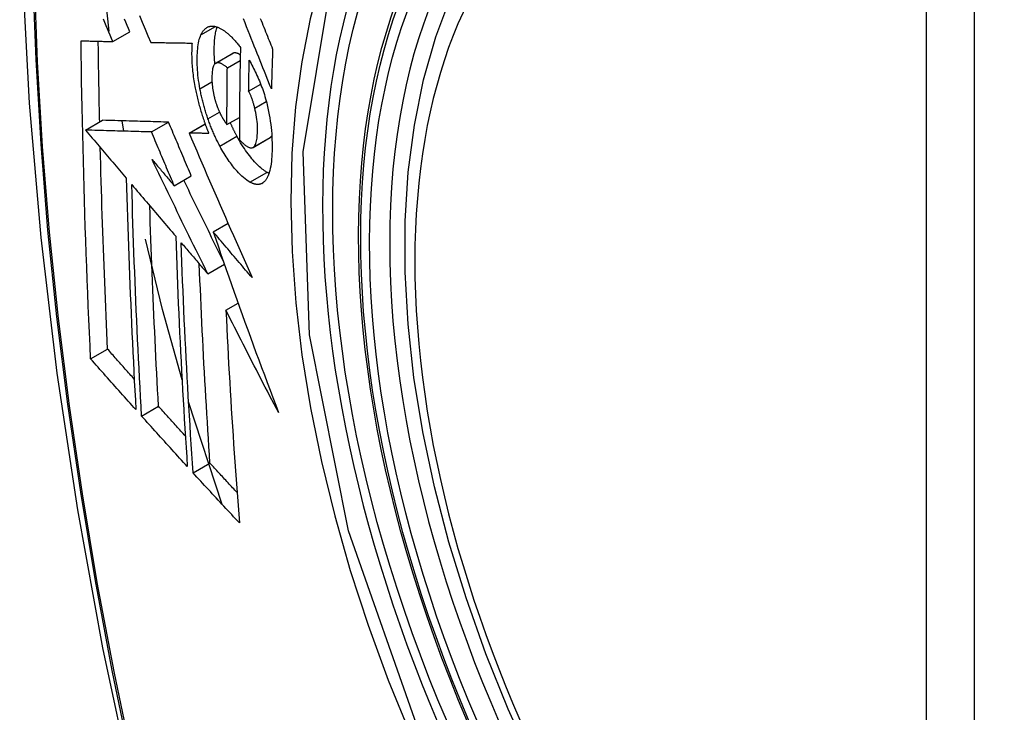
# Model space of a CAD drawing. Header units: inches. Extents: x 15 to 513, y 46 to 241.
# Tile 391 of 397: x 476.268 to 476.608, y 212.276 to 212.516. Entities that reach past the tile are written whole.
import ezdxf

# ---------------------------------------------------------------- set-up
doc = ezdxf.new("R2010")
doc.units = ezdxf.units.IN
doc.header["$MEASUREMENT"] = 0
doc.layers.add('Visible Edges(ANSI)', color=7, linetype='Continuous', lineweight=25)
doc.layers.add('Visible Tangent Edges(ANSI)', color=7, linetype='Continuous', lineweight=25)

msp = doc.modelspace()

# ---------------------------------------------------------------- linework, layer by layer
at = {"layer": 'Visible Edges(ANSI)'}
for p, q in [((476.29844, 212.51178), (476.29614, 212.53398)), ((476.29971, 212.50821), (476.30561, 212.5116)), ((476.3128, 212.50792), (476.31291, 212.50792)), ((476.33524, 212.50072), (476.34114, 212.50412)), ((476.3393, 212.49915), (476.34373, 212.5017)), ((476.34666, 212.49107), (476.35082, 212.49347)), ((476.29028, 212.47762), (476.29617, 212.48101)), ((476.29617, 212.48101), (476.29617, 212.48101)), ((476.30354, 212.47723), (476.30293, 212.48081)), ((476.31308, 212.47696), (476.31898, 212.48035)), ((476.32606, 212.47661), (476.33159, 212.47979)), ((476.33916, 212.47951), (476.34347, 212.48199)), ((476.29028, 212.47762), (476.29028, 212.47762)), ((476.32622, 212.4766), (476.32606, 212.47661)), ((476.34816, 212.47162), (476.35406, 212.47502)), ((476.35406, 212.47502), (476.35411, 212.47505)), ((476.32094, 212.45837), (476.32684, 212.46177)), ((476.3344, 212.44248), (476.33953, 212.44543)), ((476.33253, 212.42796), (476.33828, 212.43127)), ((476.33881, 212.41537), (476.34303, 212.4178)), ((476.29203, 212.39858), (476.2979, 212.40195)), ((476.30965, 212.37881), (476.3155, 212.38219)), ((476.33753, 212.34824), (476.32591, 212.38375)), ((476.32745, 212.35918), (476.33329, 212.36255))]:
    msp.add_line(p, q, dxfattribs=at)
at = {"layer": 'Visible Edges(ANSI)', "flags": 128}
for points in [[(476.32153, 212.91061), (476.30869, 212.8725), (476.29764, 212.83327), (476.28834, 212.79298), (476.28079, 212.75171), (476.27495, 212.70952), (476.2708, 212.66647), (476.26833, 212.62263), (476.26751, 212.57806), (476.26832, 212.53281), (476.27075, 212.48696), (476.27477, 212.44056), (476.28037, 212.39368), (476.28751, 212.3464), (476.29619, 212.29876), (476.30638, 212.25085), (476.31806, 212.20273)], [(476.44499, 212.2585), (476.43641, 212.27752), (476.42867, 212.2967), (476.42182, 212.31596), (476.41588, 212.33523), (476.41089, 212.3544), (476.40686, 212.37341), (476.40382, 212.39216), (476.40179, 212.41058), (476.40078, 212.42858), (476.4008, 212.4461), (476.40186, 212.46305), (476.40396, 212.47937), (476.40711, 212.49498), (476.41132, 212.50981), (476.41658, 212.5238), (476.42288, 212.53686), (476.43021, 212.54893), (476.43855, 212.55992), (476.44788, 212.56976), (476.45813, 212.57837), (476.46924, 212.58568)], [(476.3089, 212.5172), (476.30988, 212.51487), (476.31086, 212.51254), (476.31183, 212.51023), (476.3128, 212.50792)], [(476.29971, 212.50821), (476.29924, 212.5093), (476.29877, 212.5104), (476.29831, 212.5115), (476.29784, 212.5126), (476.29738, 212.5137), (476.29691, 212.5148), (476.29644, 212.5159)], [(476.30561, 212.5116), (476.30514, 212.5127), (476.30467, 212.5138), (476.30421, 212.5149), (476.30374, 212.516)], [(476.33018, 212.51055), (476.33028, 212.51077), (476.33039, 212.51098), (476.3305, 212.51118), (476.33062, 212.51138), (476.33073, 212.51157), (476.33085, 212.51175), (476.33098, 212.51192), (476.33111, 212.51208), (476.33124, 212.51224), (476.33137, 212.51238), (476.33151, 212.51252), (476.33165, 212.51265), (476.33179, 212.51277), (476.33194, 212.51289), (476.33209, 212.51299), (476.33224, 212.51309), (476.33239, 212.51317), (476.33255, 212.51325), (476.33271, 212.51332), (476.33287, 212.51338), (476.33304, 212.51343), (476.33321, 212.51347), (476.33338, 212.5135), (476.33355, 212.51353)], [(476.33355, 212.51353), (476.33373, 212.51355), (476.33392, 212.51356), (476.3341, 212.51356), (476.33429, 212.51355), (476.33448, 212.51354), (476.33467, 212.51351), (476.33486, 212.51348), (476.33505, 212.51345), (476.33525, 212.5134), (476.33544, 212.51335), (476.33564, 212.51329), (476.33584, 212.51322), (476.33604, 212.51314), (476.33624, 212.51306), (476.33644, 212.51297), (476.33664, 212.51288), (476.33685, 212.51277), (476.33705, 212.51266), (476.33726, 212.51254), (476.33747, 212.51242), (476.33768, 212.51229), (476.33789, 212.51215), (476.3381, 212.51201), (476.33831, 212.51186)], [(476.33499, 212.50053), (476.33493, 212.50117), (476.33489, 212.5018), (476.33485, 212.50242), (476.33482, 212.50304), (476.33479, 212.50365), (476.33478, 212.50425), (476.33477, 212.50485), (476.33476, 212.50543), (476.33477, 212.50601), (476.33478, 212.50658), (476.3348, 212.50713), (476.33483, 212.50768), (476.33486, 212.50822), (476.3349, 212.50874), (476.33495, 212.50926), (476.33501, 212.50976), (476.33507, 212.51025), (476.33515, 212.51073), (476.33523, 212.51119), (476.33532, 212.51163), (476.33542, 212.51206), (476.33553, 212.51247), (476.33565, 212.51286), (476.33578, 212.51324)], [(476.35452, 212.49188), (476.35404, 212.49308), (476.35356, 212.49428), (476.35308, 212.49548), (476.35259, 212.49669), (476.35211, 212.4979), (476.35162, 212.49912), (476.35112, 212.50035), (476.35063, 212.50158), (476.35013, 212.50283), (476.34963, 212.50409), (476.34912, 212.50535), (476.34861, 212.50663), (476.34809, 212.50793), (476.34757, 212.50923), (476.34704, 212.51056), (476.3465, 212.5119), (476.34596, 212.51325), (476.34541, 212.51463), (476.34485, 212.51602)], [(476.35066, 212.51622), (476.35097, 212.51544), (476.35128, 212.51467), (476.3516, 212.5139), (476.35191, 212.51313), (476.35222, 212.51236), (476.35253, 212.5116), (476.35284, 212.51084), (476.35314, 212.51008), (476.35345, 212.50932), (476.35375, 212.50857), (476.35406, 212.50782), (476.35436, 212.50708), (476.35466, 212.50633), (476.35496, 212.50559)], [(476.32983, 212.49189), (476.32966, 212.49285), (476.32951, 212.4938), (476.32937, 212.49475), (476.32925, 212.49568), (476.32914, 212.4966), (476.32906, 212.4975), (476.32899, 212.4984), (476.32894, 212.49928), (476.3289, 212.50015), (476.32887, 212.501), (476.32887, 212.50184), (476.32887, 212.50266), (476.32889, 212.50345), (476.32893, 212.50423), (476.32897, 212.50499), (476.32904, 212.50572), (476.32912, 212.50644), (476.32922, 212.50712), (476.32933, 212.50777), (476.32946, 212.50839), (476.32961, 212.50899), (476.32978, 212.50954), (476.32997, 212.51006), (476.33018, 212.51055)], [(476.33831, 212.51186), (476.33854, 212.51169), (476.33877, 212.51151), (476.33899, 212.51133), (476.33922, 212.51115), (476.33945, 212.51095), (476.33968, 212.51075), (476.33991, 212.51055), (476.34014, 212.51034), (476.34037, 212.51012), (476.3406, 212.5099), (476.34083, 212.50967), (476.34106, 212.50943), (476.34129, 212.50919), (476.34152, 212.50895), (476.34175, 212.50869), (476.34198, 212.50844), (476.34221, 212.50817), (476.34244, 212.50791), (476.34268, 212.50763), (476.34291, 212.50735), (476.34314, 212.50707), (476.34337, 212.50678), (476.3436, 212.50648), (476.34383, 212.50618)], [(476.28874, 212.50848), (476.28919, 212.50846), (476.28964, 212.50845), (476.29009, 212.50844), (476.29055, 212.50843), (476.291, 212.50842), (476.29145, 212.50841), (476.29191, 212.5084), (476.29237, 212.50838), (476.29282, 212.50837), (476.29328, 212.50836), (476.29374, 212.50835), (476.2942, 212.50834), (476.29465, 212.50833), (476.29511, 212.50832), (476.29557, 212.50831), (476.29603, 212.50829), (476.29649, 212.50828), (476.29695, 212.50827), (476.29741, 212.50826), (476.29787, 212.50825), (476.29833, 212.50824), (476.29879, 212.50823), (476.29925, 212.50822), (476.29971, 212.50821)], [(476.29203, 212.39858), (476.29183, 212.40311), (476.29162, 212.40765), (476.29142, 212.41219), (476.29123, 212.41674), (476.29105, 212.42129), (476.29087, 212.42584), (476.29069, 212.4304), (476.29052, 212.43496), (476.29036, 212.43953), (476.2902, 212.4441), (476.29005, 212.44868), (476.28991, 212.45325), (476.28977, 212.45783), (476.28964, 212.46241), (476.28952, 212.46699), (476.2894, 212.47158), (476.2893, 212.47617), (476.28919, 212.48076), (476.2891, 212.48537), (476.28901, 212.48997), (476.28893, 212.49459), (476.28886, 212.49921), (476.2888, 212.50384), (476.28874, 212.50848)], [(476.29517, 212.48043), (476.29514, 212.48159), (476.29512, 212.48275), (476.29509, 212.48391), (476.29507, 212.48507), (476.29504, 212.48623), (476.29502, 212.48739), (476.295, 212.48856), (476.29497, 212.48972), (476.29495, 212.49088), (476.29493, 212.49204), (476.29491, 212.4932), (476.29489, 212.49436), (476.29487, 212.49552), (476.29485, 212.49669), (476.29483, 212.49785), (476.29481, 212.49901), (476.29479, 212.50017), (476.29477, 212.50134), (476.29476, 212.5025), (476.29474, 212.50367), (476.29472, 212.50483), (476.29471, 212.506), (476.29469, 212.50716), (476.29468, 212.50833)], [(476.31291, 212.50792), (476.31349, 212.50791), (476.31407, 212.50789), (476.31465, 212.50788), (476.31524, 212.50787), (476.31582, 212.50786), (476.31641, 212.50785), (476.317, 212.50784), (476.31759, 212.50783), (476.31818, 212.50782), (476.31877, 212.50781), (476.31936, 212.5078), (476.31995, 212.50779), (476.32055, 212.50778), (476.32114, 212.50777), (476.32173, 212.50776), (476.32233, 212.50775), (476.32292, 212.50774), (476.32352, 212.50773), (476.32411, 212.50773), (476.32471, 212.50772), (476.3253, 212.50771), (476.3259, 212.5077), (476.3265, 212.50769), (476.32709, 212.50769)], [(476.32709, 212.50769), (476.32705, 212.50714), (476.32702, 212.50659), (476.327, 212.50603), (476.32698, 212.50546), (476.32697, 212.50489), (476.32696, 212.5043), (476.32696, 212.50371), (476.32697, 212.5031), (476.32699, 212.50249), (476.32701, 212.50187), (476.32704, 212.50125), (476.32707, 212.50062), (476.32712, 212.49998), (476.32717, 212.49934), (476.32723, 212.49869), (476.32729, 212.49803), (476.32737, 212.49737), (476.32745, 212.49671), (476.32753, 212.49604), (476.32763, 212.49537), (476.32773, 212.49469), (476.32784, 212.49401), (476.32796, 212.49332), (476.32809, 212.49263)], [(476.34125, 212.50418), (476.34125, 212.50418), (476.34124, 212.50417), (476.34124, 212.50417), (476.34123, 212.50417), (476.34123, 212.50417), (476.34122, 212.50416), (476.34122, 212.50416), (476.34121, 212.50416), (476.34121, 212.50416), (476.3412, 212.50415), (476.3412, 212.50415), (476.34119, 212.50415), (476.34119, 212.50415), (476.34118, 212.50414), (476.34118, 212.50414), (476.34117, 212.50414), (476.34117, 212.50414), (476.34116, 212.50413), (476.34116, 212.50413), (476.34115, 212.50413), (476.34115, 212.50413), (476.34114, 212.50412), (476.34114, 212.50412), (476.34114, 212.50412)], [(476.34377, 212.50361), (476.34366, 212.50368), (476.34355, 212.50375), (476.34343, 212.50381), (476.34332, 212.50387), (476.34321, 212.50393), (476.3431, 212.50398), (476.34299, 212.50403), (476.34288, 212.50407), (476.34277, 212.50412), (476.34266, 212.50415), (476.34255, 212.50419), (476.34245, 212.50422), (476.34234, 212.50424), (476.34224, 212.50426), (476.34213, 212.50428), (476.34203, 212.50429), (476.34193, 212.5043), (476.34182, 212.5043), (476.34173, 212.50429), (476.34163, 212.50428), (476.34153, 212.50426), (476.34144, 212.50424), (476.34134, 212.50421), (476.34125, 212.50418)], [(476.34383, 212.50618), (476.3438, 212.50485), (476.34377, 212.50352), (476.34374, 212.50219), (476.34372, 212.50086), (476.34369, 212.49952), (476.34366, 212.49819), (476.34364, 212.49687), (476.34362, 212.49554), (476.3436, 212.49421), (476.34358, 212.49288), (476.34356, 212.49156), (476.34354, 212.49023), (476.34353, 212.48891), (476.34351, 212.48758), (476.3435, 212.48626), (476.34349, 212.48494), (476.34348, 212.48361), (476.34347, 212.48229), (476.34346, 212.48097), (476.34346, 212.47965), (476.34345, 212.47833), (476.34345, 212.47702), (476.34345, 212.4757), (476.34345, 212.47438)], [(476.35496, 212.50559), (476.35494, 212.50502), (476.35492, 212.50445), (476.3549, 212.50388), (476.35488, 212.5033), (476.35486, 212.50273), (476.35484, 212.50216), (476.35482, 212.50159), (476.3548, 212.50102), (476.35478, 212.50044), (476.35476, 212.49987), (476.35474, 212.4993), (476.35472, 212.49873), (476.3547, 212.49816), (476.35469, 212.49759), (476.35467, 212.49702), (476.35465, 212.49644), (476.35463, 212.49587), (476.35462, 212.4953), (476.3546, 212.49473), (476.35458, 212.49416), (476.35457, 212.49359), (476.35455, 212.49302), (476.35454, 212.49245), (476.35452, 212.49188)], [(476.33535, 212.50078), (476.33515, 212.50067), (476.33497, 212.50051), (476.3348, 212.50031), (476.33465, 212.50007), (476.33451, 212.49979), (476.33439, 212.49947), (476.33429, 212.49912), (476.33421, 212.49874), (476.33413, 212.49833), (476.33408, 212.49789), (476.33403, 212.49744), (476.334, 212.49697), (476.33397, 212.49649), (476.33396, 212.49599), (476.33396, 212.49547), (476.33397, 212.49494), (476.33398, 212.4944), (476.33401, 212.49385), (476.33405, 212.49329), (476.33411, 212.49271), (476.33418, 212.49213), (476.33426, 212.49153), (476.33436, 212.49093), (476.33448, 212.49033)], [(476.3393, 212.49915), (476.33913, 212.49929), (476.33895, 212.49944), (476.33878, 212.49958), (476.3386, 212.49971), (476.33842, 212.49984), (476.33825, 212.49997), (476.33807, 212.50009), (476.3379, 212.5002), (476.33773, 212.5003), (476.33755, 212.5004), (476.33738, 212.50049), (476.33721, 212.50058), (476.33705, 212.50065), (476.33688, 212.50072), (476.33672, 212.50077), (476.33656, 212.50082), (476.3364, 212.50086), (476.33624, 212.50088), (476.33608, 212.5009), (476.33593, 212.5009), (476.33578, 212.50089), (476.33564, 212.50087), (476.33549, 212.50083), (476.33535, 212.50078)], [(476.34666, 212.49107), (476.34667, 212.49152), (476.34668, 212.49196), (476.34668, 212.49241), (476.34669, 212.49285), (476.3467, 212.4933), (476.34671, 212.49375), (476.34671, 212.49419), (476.34672, 212.49464), (476.34673, 212.49508), (476.34674, 212.49553), (476.34675, 212.49598), (476.34676, 212.49642), (476.34677, 212.49687), (476.34678, 212.49731), (476.34679, 212.49776), (476.3468, 212.49821), (476.34681, 212.49865), (476.34682, 212.4991), (476.34683, 212.49955), (476.34684, 212.49999), (476.34685, 212.50044), (476.34686, 212.50089), (476.34687, 212.50133), (476.34688, 212.50178)], [(476.34688, 212.50178), (476.34718, 212.50123), (476.34748, 212.50067), (476.34779, 212.5001), (476.34809, 212.49953), (476.34838, 212.49894), (476.34868, 212.49835), (476.34897, 212.49774), (476.34926, 212.49713), (476.34954, 212.49651), (476.34982, 212.49588), (476.3501, 212.49524), (476.35037, 212.49459), (476.35064, 212.49394), (476.3509, 212.49328), (476.35115, 212.49261), (476.3514, 212.49194), (476.35163, 212.49125), (476.35186, 212.49057), (476.35209, 212.48987), (476.3523, 212.48917), (476.35251, 212.48847), (476.3527, 212.48776), (476.35289, 212.48705), (476.35306, 212.48633)], [(476.33916, 212.47951), (476.33916, 212.48032), (476.33916, 212.48114), (476.33916, 212.48195), (476.33917, 212.48277), (476.33917, 212.48359), (476.33917, 212.4844), (476.33917, 212.48522), (476.33918, 212.48604), (476.33918, 212.48685), (476.33919, 212.48767), (476.33919, 212.48849), (476.3392, 212.48931), (476.3392, 212.49012), (476.33921, 212.49094), (476.33922, 212.49176), (476.33923, 212.49258), (476.33923, 212.4934), (476.33924, 212.49422), (476.33925, 212.49504), (476.33926, 212.49586), (476.33927, 212.49668), (476.33928, 212.4975), (476.33929, 212.49832), (476.3393, 212.49915)], [(476.32809, 212.49263), (476.32818, 212.49213), (476.32828, 212.49163), (476.32838, 212.49113), (476.32849, 212.49063), (476.3286, 212.49013), (476.32871, 212.48963), (476.32883, 212.48913), (476.32895, 212.48863), (476.32907, 212.48813), (476.32919, 212.48763), (476.32932, 212.48713), (476.32945, 212.48662), (476.32959, 212.48612), (476.32973, 212.48562), (476.32987, 212.48512), (476.33001, 212.48462), (476.33016, 212.48413), (476.33031, 212.48363), (476.33047, 212.48314), (476.33062, 212.48264), (476.33078, 212.48215), (476.33094, 212.48166), (476.33111, 212.48118), (476.33128, 212.48069)], [(476.33258, 212.48155), (476.33243, 212.48197), (476.33229, 212.4824), (476.33215, 212.48282), (476.33202, 212.48325), (476.33188, 212.48367), (476.33175, 212.4841), (476.33162, 212.48453), (476.33149, 212.48496), (476.33137, 212.48539), (476.33124, 212.48582), (476.33113, 212.48626), (476.33101, 212.48669), (476.33089, 212.48713), (476.33078, 212.48756), (476.33068, 212.48799), (476.33057, 212.48843), (476.33047, 212.48886), (476.33037, 212.48929), (476.33027, 212.48973), (476.33018, 212.49016), (476.33009, 212.49059), (476.33, 212.49103), (476.32992, 212.49146), (476.32983, 212.49189)], [(476.33448, 212.49033), (476.33453, 212.49013), (476.33457, 212.48993), (476.33461, 212.48973), (476.33466, 212.48953), (476.33471, 212.48933), (476.33475, 212.48914), (476.3348, 212.48894), (476.33485, 212.48874), (476.33491, 212.48854), (476.33496, 212.48835), (476.33501, 212.48815), (476.33507, 212.48795), (476.33513, 212.48775), (476.33518, 212.48756), (476.33524, 212.48736), (476.3353, 212.48717), (476.33537, 212.48698), (476.33543, 212.48678), (476.33549, 212.48659), (476.33556, 212.4864), (476.33562, 212.48621), (476.33569, 212.48602), (476.33576, 212.48584), (476.33583, 212.48565)], [(476.34878, 212.48524), (476.34871, 212.4855), (476.34865, 212.48576), (476.34857, 212.48602), (476.3485, 212.48629), (476.34843, 212.48655), (476.34835, 212.48681), (476.34827, 212.48707), (476.34819, 212.48733), (476.34811, 212.48759), (476.34803, 212.48785), (476.34794, 212.4881), (476.34786, 212.48836), (476.34777, 212.48861), (476.34768, 212.48885), (476.34758, 212.48909), (476.34749, 212.48933), (476.34739, 212.48957), (476.34729, 212.4898), (476.34719, 212.49003), (476.34709, 212.49025), (476.34699, 212.49046), (476.34688, 212.49067), (476.34677, 212.49087), (476.34666, 212.49107)], [(476.35306, 212.48633), (476.35332, 212.4852), (476.35356, 212.48406), (476.35378, 212.48294), (476.35397, 212.48181), (476.35414, 212.4807), (476.35429, 212.47959), (476.35442, 212.47849), (476.35453, 212.47742), (476.35462, 212.47636), (476.35468, 212.47531), (476.35473, 212.47428), (476.35476, 212.47327), (476.35478, 212.47227), (476.35478, 212.4713), (476.35476, 212.47034), (476.35473, 212.4694), (476.35468, 212.46849), (476.35461, 212.46761), (476.35453, 212.46675), (476.35442, 212.46593), (476.3543, 212.46514), (476.35415, 212.46439), (476.35399, 212.46368), (476.3538, 212.46302)], [(476.33583, 212.48565), (476.3359, 212.48548), (476.33596, 212.48531), (476.33603, 212.48515), (476.33609, 212.48498), (476.33616, 212.48482), (476.33623, 212.48466), (476.3363, 212.4845), (476.33637, 212.48434), (476.33644, 212.48418), (476.33651, 212.48402), (476.33658, 212.48387), (476.33665, 212.48371), (476.33672, 212.48356), (476.33679, 212.48341), (476.33686, 212.48326), (476.33694, 212.48311), (476.33701, 212.48297), (476.33709, 212.48282), (476.33716, 212.48268), (476.33724, 212.48254), (476.33731, 212.4824), (476.33739, 212.48226), (476.33747, 212.48213), (476.33754, 212.48199)], [(476.34821, 212.47165), (476.34843, 212.47183), (476.34864, 212.47205), (476.34883, 212.47233), (476.34899, 212.47265), (476.34914, 212.47301), (476.34927, 212.47341), (476.34938, 212.47385), (476.34947, 212.47432), (476.34955, 212.47483), (476.34962, 212.47536), (476.34966, 212.47591), (476.3497, 212.47648), (476.34972, 212.47707), (476.34973, 212.47769), (476.34973, 212.47838), (476.34971, 212.47909), (476.34967, 212.47981), (476.34961, 212.48056), (476.34953, 212.48132), (476.34942, 212.48209), (476.34929, 212.48287), (476.34914, 212.48365), (476.34897, 212.48444), (476.34878, 212.48524)], [(476.31898, 212.48035), (476.3181, 212.48038), (476.31721, 212.4804), (476.31633, 212.48043), (476.31544, 212.48045), (476.31455, 212.48048), (476.31366, 212.4805), (476.31276, 212.48053), (476.31186, 212.48055), (476.31095, 212.48058), (476.31004, 212.48061), (476.30911, 212.48063), (476.30818, 212.48066), (476.30725, 212.48069), (476.3063, 212.48072), (476.30534, 212.48074), (476.30437, 212.48077), (476.3034, 212.4808), (476.3024, 212.48083), (476.3014, 212.48086), (476.30038, 212.48089), (476.29935, 212.48092), (476.29831, 212.48095), (476.29725, 212.48098), (476.29617, 212.48101)], [(476.32684, 212.46177), (476.32651, 212.46254), (476.32618, 212.46332), (476.32585, 212.46409), (476.32552, 212.46486), (476.32519, 212.46564), (476.32486, 212.46641), (476.32453, 212.46719), (476.32421, 212.46796), (476.32388, 212.46874), (476.32355, 212.46951), (476.32322, 212.47029), (476.32289, 212.47106), (476.32257, 212.47184), (476.32224, 212.47261), (476.32191, 212.47339), (476.32158, 212.47416), (476.32126, 212.47493), (476.32093, 212.47571), (476.3206, 212.47648), (476.32028, 212.47726), (476.31995, 212.47803), (476.31963, 212.4788), (476.3193, 212.47958), (476.31898, 212.48035)], [(476.33128, 212.48069), (476.33134, 212.48051), (476.3314, 212.48033), (476.33147, 212.48015), (476.33153, 212.47997), (476.3316, 212.47978), (476.33166, 212.4796), (476.33173, 212.47943), (476.33179, 212.47925), (476.33186, 212.47907), (476.33193, 212.47889), (476.33199, 212.47871), (476.33206, 212.47853), (476.33213, 212.47836), (476.3322, 212.47818), (476.33226, 212.47801), (476.33233, 212.47783), (476.3324, 212.47765), (476.33247, 212.47748), (476.33254, 212.4773), (476.33261, 212.47713), (476.33268, 212.47696), (476.33275, 212.47678), (476.33282, 212.47661), (476.33289, 212.47644)], [(476.33672, 212.47207), (476.33653, 212.47243), (476.33634, 212.47279), (476.33615, 212.47316), (476.33597, 212.47352), (476.33578, 212.47389), (476.3356, 212.47427), (476.33542, 212.47464), (476.33524, 212.47502), (476.33506, 212.47541), (476.33488, 212.47579), (476.3347, 212.47618), (476.33453, 212.47658), (476.33436, 212.47697), (476.33419, 212.47737), (476.33402, 212.47777), (476.33385, 212.47818), (476.33368, 212.47859), (476.33352, 212.479), (476.33336, 212.47942), (476.3332, 212.47984), (476.33304, 212.48026), (476.33289, 212.48069), (476.33273, 212.48112), (476.33258, 212.48155)], [(476.33754, 212.48199), (476.33761, 212.48188), (476.33767, 212.48177), (476.33774, 212.48166), (476.33781, 212.48155), (476.33787, 212.48144), (476.33794, 212.48133), (476.33801, 212.48122), (476.33807, 212.48111), (476.33814, 212.481), (476.33821, 212.48089), (476.33828, 212.48079), (476.33835, 212.48068), (476.33841, 212.48058), (476.33848, 212.48047), (476.33855, 212.48037), (476.33862, 212.48027), (476.33869, 212.48017), (476.33876, 212.48007), (476.33882, 212.47997), (476.33889, 212.47987), (476.33896, 212.47978), (476.33903, 212.47969), (476.33909, 212.47959), (476.33916, 212.47951)], [(476.34262, 212.47547), (476.34252, 212.47566), (476.34242, 212.47584), (476.34232, 212.47603), (476.34222, 212.47622), (476.34213, 212.47641), (476.34203, 212.4766), (476.34193, 212.47679), (476.34183, 212.47698), (476.34174, 212.47718), (476.34164, 212.47737), (476.34154, 212.47757), (476.34145, 212.47776), (476.34135, 212.47796), (476.34126, 212.47816), (476.34116, 212.47836), (476.34107, 212.47855), (476.34098, 212.47876), (476.34088, 212.47896), (476.34079, 212.47916), (476.3407, 212.47936), (476.34061, 212.47957), (476.34052, 212.47977), (476.34043, 212.47998), (476.34034, 212.48018)], [(476.31308, 212.47696), (476.3122, 212.47698), (476.31132, 212.47701), (476.31043, 212.47703), (476.30955, 212.47706), (476.30866, 212.47708), (476.30776, 212.47711), (476.30686, 212.47713), (476.30596, 212.47716), (476.30505, 212.47719), (476.30414, 212.47721), (476.30322, 212.47724), (476.30229, 212.47727), (476.30135, 212.47729), (476.3004, 212.47732), (476.29945, 212.47735), (476.29848, 212.47738), (476.2975, 212.47741), (476.29651, 212.47744), (476.29551, 212.47747), (476.29449, 212.4775), (476.29346, 212.47753), (476.29242, 212.47756), (476.29136, 212.47759), (476.29028, 212.47762)], [(476.29028, 212.47762), (476.29086, 212.47693), (476.29145, 212.47624), (476.29203, 212.47555), (476.29262, 212.47486), (476.2932, 212.47416), (476.29379, 212.47347), (476.29438, 212.47278), (476.29496, 212.47209), (476.29555, 212.47139), (476.29614, 212.4707), (476.29672, 212.47001), (476.29731, 212.46931), (476.2979, 212.46862), (476.29849, 212.46793), (476.29907, 212.46724), (476.29966, 212.46654), (476.30025, 212.46585), (476.30084, 212.46516), (476.30142, 212.46446), (476.30201, 212.46377), (476.3026, 212.46308), (476.30319, 212.46239), (476.30377, 212.4617), (476.30436, 212.461)], [(476.32094, 212.45837), (476.32062, 212.45915), (476.32029, 212.45992), (476.31996, 212.4607), (476.31963, 212.46147), (476.3193, 212.46224), (476.31897, 212.46302), (476.31864, 212.46379), (476.31831, 212.46457), (476.31798, 212.46534), (476.31765, 212.46612), (476.31733, 212.46689), (476.317, 212.46767), (476.31667, 212.46844), (476.31634, 212.46922), (476.31602, 212.46999), (476.31569, 212.47077), (476.31536, 212.47154), (476.31504, 212.47231), (476.31471, 212.47309), (476.31438, 212.47386), (476.31406, 212.47464), (476.31373, 212.47541), (476.31341, 212.47618), (476.31308, 212.47696)], [(476.32606, 212.47661), (476.32693, 212.47457), (476.32781, 212.47252), (476.32869, 212.47046), (476.32957, 212.4684), (476.33046, 212.46633), (476.33136, 212.46426), (476.33225, 212.46218), (476.33315, 212.4601), (476.33405, 212.45801), (476.33496, 212.45592), (476.33587, 212.45383), (476.33678, 212.45173), (476.33769, 212.44964), (476.33861, 212.44754), (476.33952, 212.44544), (476.34044, 212.44334), (476.34137, 212.44125), (476.34229, 212.43915), (476.34321, 212.43706), (476.34414, 212.43496), (476.34506, 212.43288), (476.34599, 212.43079), (476.34691, 212.42871), (476.34784, 212.42663)], [(476.33289, 212.47644), (476.33261, 212.47644), (476.33234, 212.47645), (476.33206, 212.47646), (476.33178, 212.47646), (476.3315, 212.47647), (476.33122, 212.47648), (476.33094, 212.47648), (476.33066, 212.47649), (476.33038, 212.4765), (476.33011, 212.4765), (476.32983, 212.47651), (476.32955, 212.47652), (476.32927, 212.47653), (476.32899, 212.47653), (476.32871, 212.47654), (476.32844, 212.47655), (476.32816, 212.47655), (476.32788, 212.47656), (476.32761, 212.47657), (476.32733, 212.47657), (476.32705, 212.47658), (476.32678, 212.47659), (476.3265, 212.4766), (476.32622, 212.4766)], [(476.353, 212.46302), (476.35259, 212.46326), (476.35216, 212.46353), (476.35174, 212.46383), (476.35131, 212.46416), (476.35088, 212.46452), (476.35044, 212.4649), (476.35001, 212.46531), (476.34957, 212.46574), (476.34913, 212.4662), (476.34869, 212.46668), (476.34824, 212.46718), (476.3478, 212.4677), (476.34736, 212.46823), (476.34692, 212.46879), (476.34648, 212.46936), (476.34605, 212.46995), (476.34561, 212.47057), (476.34518, 212.4712), (476.34474, 212.47186), (476.34431, 212.47254), (476.34388, 212.47324), (476.34346, 212.47396), (476.34304, 212.47471), (476.34262, 212.47547)], [(476.34345, 212.47438), (476.34366, 212.47415), (476.34387, 212.47392), (476.34409, 212.47369), (476.3443, 212.47347), (476.34451, 212.47326), (476.34473, 212.47306), (476.34494, 212.47287), (476.34515, 212.47268), (476.34536, 212.47251), (476.34557, 212.47234), (476.34577, 212.47219), (476.34598, 212.47204), (476.34619, 212.47192), (476.34639, 212.4718), (476.34659, 212.4717), (476.34679, 212.47161), (476.34699, 212.47155), (476.34718, 212.4715), (476.34736, 212.47147), (476.34754, 212.47146), (476.34772, 212.47147), (476.34789, 212.47151), (476.34805, 212.47157), (476.34821, 212.47165)], [(476.35411, 212.47505), (476.35413, 212.47507), (476.35416, 212.47509), (476.35419, 212.4751), (476.35421, 212.47512), (476.35424, 212.47514), (476.35426, 212.47516), (476.35428, 212.47518), (476.35431, 212.4752), (476.35433, 212.47522), (476.35436, 212.47525), (476.35438, 212.47527), (476.3544, 212.47529), (476.35443, 212.47532), (476.35445, 212.47534), (476.35447, 212.47537), (476.35449, 212.4754), (476.35452, 212.47542), (476.35454, 212.47545), (476.35456, 212.47548), (476.35458, 212.47551), (476.3546, 212.47554), (476.35462, 212.47557), (476.35464, 212.4756), (476.35466, 212.47563)], [(476.2979, 212.40195), (476.29776, 212.40484), (476.29763, 212.40772), (476.29751, 212.41061), (476.29738, 212.41349), (476.29726, 212.41638), (476.29714, 212.41927), (476.29702, 212.42216), (476.2969, 212.42505), (476.29679, 212.42795), (476.29668, 212.43084), (476.29657, 212.43374), (476.29646, 212.43664), (476.29636, 212.43954), (476.29625, 212.44244), (476.29615, 212.44535), (476.29606, 212.44825), (476.29596, 212.45116), (476.29587, 212.45407), (476.29578, 212.45699), (476.2957, 212.4599), (476.29561, 212.46282), (476.29553, 212.46575), (476.29545, 212.46867), (476.29538, 212.4716)], [(476.34711, 212.45962), (476.34655, 212.45995), (476.34599, 212.46033), (476.34543, 212.46075), (476.34485, 212.46123), (476.34428, 212.46175), (476.34372, 212.4623), (476.34318, 212.46285), (476.34269, 212.46339), (476.34223, 212.46391), (476.34182, 212.46439), (476.34145, 212.46485), (476.34107, 212.46532), (476.3407, 212.4658), (476.34034, 212.4663), (476.33997, 212.46681), (476.3396, 212.46733), (476.33924, 212.46787), (476.33887, 212.46842), (476.33851, 212.46899), (476.33815, 212.46958), (476.33779, 212.47018), (476.33743, 212.47079), (476.33708, 212.47142), (476.33672, 212.47207)], [(476.33253, 212.42796), (476.33171, 212.4296), (476.3309, 212.43124), (476.33009, 212.43289), (476.32927, 212.43454), (476.32846, 212.43618), (476.32765, 212.43783), (476.32684, 212.43949), (476.32603, 212.44114), (476.32522, 212.44279), (476.32442, 212.44444), (476.32361, 212.44609), (476.32281, 212.44774), (476.322, 212.4494), (476.3212, 212.45105), (476.3204, 212.4527), (476.3196, 212.45435), (476.3188, 212.45599), (476.318, 212.45764), (476.31721, 212.45928), (476.31642, 212.46093), (476.31563, 212.46257), (476.31484, 212.4642), (476.31405, 212.46584), (476.31327, 212.46747)], [(476.31327, 212.46747), (476.31359, 212.46709), (476.31391, 212.46671), (476.31423, 212.46633), (476.31454, 212.46595), (476.31486, 212.46558), (476.31518, 212.4652), (476.3155, 212.46482), (476.31582, 212.46444), (476.31614, 212.46406), (476.31646, 212.46368), (476.31678, 212.4633), (476.3171, 212.46292), (476.31742, 212.46254), (476.31774, 212.46216), (476.31806, 212.46178), (476.31838, 212.46141), (476.3187, 212.46103), (476.31902, 212.46065), (476.31934, 212.46027), (476.31966, 212.45989), (476.31998, 212.45951), (476.3203, 212.45913), (476.32062, 212.45875), (476.32094, 212.45837)], [(476.3538, 212.46302), (476.35372, 212.46277), (476.35364, 212.46254), (476.35356, 212.46231), (476.35348, 212.46209), (476.35339, 212.46187), (476.3533, 212.46166), (476.3532, 212.46146), (476.35311, 212.46126), (476.35301, 212.46107), (476.35291, 212.46089), (476.3528, 212.46072), (476.35269, 212.46055), (476.35258, 212.46039), (476.35247, 212.46024), (476.35235, 212.4601), (476.35223, 212.45996), (476.35211, 212.45983), (476.35198, 212.45971), (476.35185, 212.4596), (476.35172, 212.45949), (476.35159, 212.4594), (476.35145, 212.45931), (476.35131, 212.45923), (476.35117, 212.45916)], [(476.35369, 212.46268), (476.35366, 212.46269), (476.35364, 212.46271), (476.35361, 212.46272), (476.35358, 212.46273), (476.35355, 212.46275), (476.35352, 212.46276), (476.35349, 212.46277), (476.35347, 212.46278), (476.35344, 212.4628), (476.35341, 212.46281), (476.35338, 212.46283), (476.35335, 212.46284), (476.35332, 212.46285), (476.35329, 212.46287), (476.35326, 212.46288), (476.35324, 212.4629), (476.35321, 212.46291), (476.35318, 212.46293), (476.35315, 212.46294), (476.35312, 212.46296), (476.35309, 212.46297), (476.35306, 212.46299), (476.35303, 212.463), (476.353, 212.46302)], [(476.30436, 212.461), (476.30445, 212.45765), (476.30455, 212.45429), (476.30465, 212.45094), (476.30475, 212.44758), (476.30486, 212.44423), (476.30497, 212.44089), (476.30509, 212.43754), (476.30521, 212.43419), (476.30534, 212.43085), (476.30547, 212.42751), (476.3056, 212.42417), (476.30574, 212.42084), (476.30588, 212.4175), (476.30602, 212.41417), (476.30617, 212.41085), (476.30633, 212.40752), (476.30648, 212.4042), (476.30664, 212.40088), (476.30681, 212.39757), (476.30697, 212.39425), (476.30714, 212.39094), (476.30731, 212.38763), (476.30749, 212.38433), (476.30767, 212.38102)], [(476.30627, 212.45876), (476.3069, 212.45802), (476.30753, 212.45727), (476.30816, 212.45653), (476.30879, 212.45579), (476.30942, 212.45505), (476.31005, 212.45431), (476.31068, 212.45356), (476.31131, 212.45282), (476.31194, 212.45208), (476.31258, 212.45133), (476.31321, 212.45059), (476.31384, 212.44985), (476.31447, 212.4491), (476.31511, 212.44836), (476.31574, 212.44761), (476.31637, 212.44687), (476.31701, 212.44613), (476.31764, 212.44538), (476.31827, 212.44464), (476.31891, 212.4439), (476.31954, 212.44316), (476.32017, 212.44241), (476.32081, 212.44167), (476.32144, 212.44093)], [(476.30965, 212.37881), (476.30947, 212.38211), (476.30929, 212.38541), (476.30911, 212.38872), (476.30894, 212.39203), (476.30877, 212.39534), (476.3086, 212.39865), (476.30844, 212.40196), (476.30828, 212.40528), (476.30813, 212.4086), (476.30797, 212.41193), (476.30782, 212.41525), (476.30768, 212.41858), (476.30754, 212.42192), (476.3074, 212.42525), (476.30727, 212.42859), (476.30714, 212.43193), (476.30702, 212.43528), (476.3069, 212.43863), (476.30678, 212.44198), (476.30667, 212.44533), (476.30656, 212.44868), (476.30646, 212.45204), (476.30636, 212.4554), (476.30627, 212.45876)], [(476.33787, 212.43244), (476.3373, 212.4336), (476.33673, 212.43475), (476.33615, 212.43591), (476.33558, 212.43707), (476.33501, 212.43823), (476.33444, 212.43939), (476.33387, 212.44055), (476.3333, 212.44171), (476.33273, 212.44287), (476.33216, 212.44403), (476.3316, 212.44519), (476.33103, 212.44635), (476.33046, 212.44752), (476.32989, 212.44868), (476.32933, 212.44984), (476.32876, 212.451), (476.32819, 212.45216), (476.32763, 212.45332), (476.32707, 212.45449), (476.3265, 212.45565), (476.32594, 212.45681), (476.32538, 212.45797), (476.32482, 212.45912), (476.32426, 212.46028)], [(476.35117, 212.45916), (476.35102, 212.45909), (476.35087, 212.45903), (476.35072, 212.45898), (476.35056, 212.45893), (476.35041, 212.4589), (476.35025, 212.45887), (476.35009, 212.45885), (476.34993, 212.45884), (476.34976, 212.45884), (476.3496, 212.45884), (476.34943, 212.45885), (476.34926, 212.45887), (476.34909, 212.45889), (476.34892, 212.45892), (476.34874, 212.45896), (476.34857, 212.45901), (476.34839, 212.45906), (476.34821, 212.45912), (476.34803, 212.45919), (476.34785, 212.45926), (476.34766, 212.45934), (476.34748, 212.45943), (476.34729, 212.45952), (476.34711, 212.45962)], [(476.3155, 212.38219), (476.31535, 212.38505), (476.31519, 212.38792), (476.31504, 212.39078), (476.31489, 212.39365), (476.31474, 212.39653), (476.3146, 212.3994), (476.31445, 212.40227), (476.31431, 212.40515), (476.31418, 212.40803), (476.31404, 212.41091), (476.31391, 212.4138), (476.31378, 212.41668), (476.31366, 212.41957), (476.31353, 212.42246), (476.31341, 212.42536), (476.31329, 212.42825), (476.31318, 212.43115), (476.31307, 212.43404), (476.31296, 212.43694), (476.31285, 212.43985), (476.31275, 212.44275), (476.31265, 212.44565), (476.31256, 212.44856), (476.31247, 212.45146)], [(476.34784, 212.42663), (476.34728, 212.42729), (476.34672, 212.42795), (476.34616, 212.42861), (476.3456, 212.42927), (476.34504, 212.42993), (476.34448, 212.43059), (476.34392, 212.43125), (476.34335, 212.43192), (476.34279, 212.43258), (476.34223, 212.43324), (476.34167, 212.4339), (476.34111, 212.43456), (476.34055, 212.43522), (476.33999, 212.43588), (476.33943, 212.43654), (476.33887, 212.4372), (476.33831, 212.43786), (476.33775, 212.43852), (476.33719, 212.43918), (476.33663, 212.43984), (476.33607, 212.4405), (476.33551, 212.44116), (476.33496, 212.44182), (476.3344, 212.44248)], [(476.3344, 212.44248), (476.33529, 212.43988), (476.33619, 212.43728), (476.33709, 212.43468), (476.33799, 212.43208), (476.3389, 212.42948), (476.33982, 212.42687), (476.34073, 212.42427), (476.34165, 212.42166), (476.34258, 212.41906), (476.34351, 212.41645), (476.34445, 212.41384), (476.34538, 212.41124), (476.34633, 212.40863), (476.34728, 212.40602), (476.34823, 212.40342), (476.34919, 212.40081), (476.35015, 212.39821), (476.35112, 212.3956), (476.35209, 212.393), (476.35307, 212.3904), (476.35405, 212.3878), (476.35503, 212.3852), (476.35603, 212.3826), (476.35702, 212.38)], [(476.32364, 212.39132), (476.3169, 212.41567), (476.31101, 212.4399)], [(476.32144, 212.44093), (476.32155, 212.43759), (476.32167, 212.43425), (476.32179, 212.43091), (476.32192, 212.42757), (476.32205, 212.42424), (476.32219, 212.42091), (476.32234, 212.41758), (476.32249, 212.41426), (476.32264, 212.41093), (476.3228, 212.40761), (476.32296, 212.40428), (476.32313, 212.40096), (476.3233, 212.39765), (476.32348, 212.39433), (476.32366, 212.39102), (476.32385, 212.38771), (476.32404, 212.3844), (476.32423, 212.3811), (476.32442, 212.3778), (476.32463, 212.3745), (476.32483, 212.37121), (476.32504, 212.36792), (476.32525, 212.36464), (476.32546, 212.36136)], [(476.32745, 212.35918), (476.32723, 212.36247), (476.32702, 212.36576), (476.32681, 212.36905), (476.3266, 212.37234), (476.32639, 212.37564), (476.32619, 212.37895), (476.32599, 212.38225), (476.3258, 212.38556), (476.32561, 212.38887), (476.32543, 212.39218), (476.32525, 212.39549), (476.32507, 212.3988), (476.3249, 212.40211), (476.32473, 212.40543), (476.32457, 212.40875), (476.32441, 212.41206), (476.32426, 212.41538), (476.32411, 212.4187), (476.32397, 212.42203), (476.32383, 212.42536), (476.3237, 212.42869), (476.32357, 212.43202), (476.32345, 212.43536), (476.32334, 212.4387)], [(476.32334, 212.4387), (476.32372, 212.43825), (476.3241, 212.43781), (476.32448, 212.43736), (476.32487, 212.43691), (476.32525, 212.43647), (476.32563, 212.43602), (476.32601, 212.43557), (476.3264, 212.43512), (476.32678, 212.43467), (476.32716, 212.43423), (476.32754, 212.43378), (476.32793, 212.43333), (476.32831, 212.43288), (476.32869, 212.43243), (476.32908, 212.43199), (476.32946, 212.43154), (476.32984, 212.43109), (476.33023, 212.43064), (476.33061, 212.43019), (476.33099, 212.42975), (476.33138, 212.4293), (476.33176, 212.42885), (476.33214, 212.4284), (476.33253, 212.42796)], [(476.33329, 212.36255), (476.33311, 212.36539), (476.33292, 212.36823), (476.33274, 212.37108), (476.33256, 212.37392), (476.33238, 212.37678), (476.33221, 212.37963), (476.33204, 212.38249), (476.33187, 212.38535), (476.3317, 212.38821), (476.33154, 212.39108), (476.33138, 212.39394), (476.33122, 212.39681), (476.33107, 212.39968), (476.33092, 212.40256), (476.33077, 212.40543), (476.33063, 212.40831), (476.33049, 212.41118), (476.33035, 212.41406), (476.33022, 212.41694), (476.33009, 212.41983), (476.32996, 212.42271), (476.32984, 212.42559), (476.32972, 212.42848), (476.32961, 212.43136)], [(476.35702, 212.38), (476.35625, 212.38147), (476.35547, 212.38294), (476.3547, 212.38441), (476.35392, 212.38589), (476.35315, 212.38736), (476.35238, 212.38884), (476.35162, 212.39031), (476.35085, 212.39179), (476.35008, 212.39326), (476.34932, 212.39474), (476.34856, 212.39621), (476.3478, 212.39769), (476.34704, 212.39917), (476.34628, 212.40064), (476.34553, 212.40212), (476.34477, 212.40359), (476.34402, 212.40507), (476.34327, 212.40654), (476.34252, 212.40802), (476.34178, 212.40949), (476.34103, 212.41096), (476.34029, 212.41243), (476.33955, 212.4139), (476.33881, 212.41537)], [(476.33881, 212.41537), (476.33895, 212.41226), (476.3391, 212.40915), (476.33925, 212.40604), (476.33941, 212.40294), (476.33958, 212.39984), (476.33974, 212.39674), (476.33992, 212.39365), (476.3401, 212.39056), (476.34028, 212.38747), (476.34047, 212.38439), (476.34066, 212.38131), (476.34086, 212.37824), (476.34106, 212.37517), (476.34126, 212.37211), (476.34147, 212.36905), (476.34168, 212.366), (476.3419, 212.36296), (476.34212, 212.35992), (476.34234, 212.35689), (476.34256, 212.35387), (476.34279, 212.35085), (476.34302, 212.34785), (476.34325, 212.34485), (476.34349, 212.34186)], [(476.30711, 212.39157), (476.30672, 212.39201), (476.30634, 212.39244), (476.30595, 212.39287), (476.30557, 212.3933), (476.30518, 212.39374), (476.3048, 212.39417), (476.30441, 212.3946), (476.30403, 212.39503), (476.30364, 212.39547), (476.30326, 212.3959), (476.30288, 212.39633), (476.30249, 212.39676), (476.30211, 212.3972), (476.30172, 212.39763), (476.30134, 212.39806), (476.30096, 212.39849), (476.30057, 212.39893), (476.30019, 212.39936), (476.29981, 212.39979), (476.29942, 212.40022), (476.29904, 212.40066), (476.29866, 212.40109), (476.29828, 212.40152), (476.2979, 212.40195)], [(476.30767, 212.38102), (476.30701, 212.38175), (476.30636, 212.38248), (476.30571, 212.38321), (476.30505, 212.38394), (476.3044, 212.38467), (476.30374, 212.38541), (476.30309, 212.38614), (476.30244, 212.38687), (476.30179, 212.3876), (476.30113, 212.38833), (476.30048, 212.38906), (476.29983, 212.3898), (476.29918, 212.39053), (476.29853, 212.39126), (476.29787, 212.39199), (476.29722, 212.39272), (476.29657, 212.39346), (476.29592, 212.39419), (476.29527, 212.39492), (476.29463, 212.39565), (476.29398, 212.39638), (476.29333, 212.39711), (476.29268, 212.39785), (476.29203, 212.39858)], [(476.32479, 212.37189), (476.3244, 212.37232), (476.32401, 212.37275), (476.32362, 212.37318), (476.32323, 212.37361), (476.32284, 212.37403), (476.32246, 212.37446), (476.32207, 212.37489), (476.32168, 212.37532), (476.32129, 212.37575), (476.32091, 212.37618), (476.32052, 212.37661), (476.32013, 212.37704), (476.31975, 212.37747), (476.31936, 212.3779), (476.31897, 212.37833), (476.31859, 212.37876), (476.3182, 212.37918), (476.31781, 212.37961), (476.31743, 212.38004), (476.31704, 212.38047), (476.31666, 212.3809), (476.31627, 212.38133), (476.31589, 212.38176), (476.3155, 212.38219)], [(476.32546, 212.36136), (476.3248, 212.36208), (476.32413, 212.36281), (476.32347, 212.36353), (476.32281, 212.36426), (476.32215, 212.36499), (476.32149, 212.36571), (476.32083, 212.36644), (476.32017, 212.36717), (476.3195, 212.3679), (476.31884, 212.36863), (476.31818, 212.36935), (476.31753, 212.37008), (476.31687, 212.37081), (476.31621, 212.37154), (476.31555, 212.37227), (476.31489, 212.37299), (476.31423, 212.37372), (476.31358, 212.37445), (476.31292, 212.37518), (476.31227, 212.3759), (476.31161, 212.37663), (476.31096, 212.37736), (476.3103, 212.37809), (476.30965, 212.37881)], [(476.34268, 212.35235), (476.34229, 212.35278), (476.34189, 212.3532), (476.3415, 212.35362), (476.34111, 212.35405), (476.34071, 212.35447), (476.34032, 212.3549), (476.33993, 212.35532), (476.33954, 212.35575), (476.33915, 212.35617), (476.33875, 212.3566), (476.33836, 212.35702), (476.33797, 212.35745), (476.33758, 212.35787), (476.33719, 212.3583), (476.3368, 212.35872), (476.33641, 212.35915), (476.33602, 212.35957), (476.33563, 212.36), (476.33524, 212.36042), (476.33485, 212.36085), (476.33446, 212.36127), (476.33407, 212.3617), (476.33368, 212.36212), (476.33329, 212.36255)], [(476.34349, 212.34186), (476.34282, 212.34258), (476.34214, 212.3433), (476.34147, 212.34402), (476.3408, 212.34474), (476.34012, 212.34546), (476.33945, 212.34618), (476.33878, 212.3469), (476.33811, 212.34762), (476.33744, 212.34834), (476.33677, 212.34907), (476.3361, 212.34979), (476.33543, 212.35051), (476.33476, 212.35123), (476.3341, 212.35196), (476.33343, 212.35268), (476.33276, 212.3534), (476.3321, 212.35412), (476.33143, 212.35485), (476.33076, 212.35557), (476.3301, 212.35629), (476.32944, 212.35701), (476.32877, 212.35774), (476.32811, 212.35846), (476.32745, 212.35918)]]:
    msp.add_lwpolyline(points, dxfattribs=at)
at = {"layer": 'Visible Edges(ANSI)'}
msp.add_ellipse((476.61465, 212.30824), major_axis=(-0.15963, 0.2772), ratio=0.578093, dxfattribs=at)
msp.add_ellipse((476.61813, 212.31024), major_axis=(0.15718, -0.27294), ratio=0.578093, start_param=2.362013, end_param=7.062765, dxfattribs=at)
at = {"layer": 'Visible Tangent Edges(ANSI)'}
for p, q in [((476.58089, 212.57313), (476.58089, 212.08783)), ((476.59759, 212.08783), (476.59759, 212.57313)), ((476.33018, 212.51055), (476.33516, 212.51342)), ((476.33535, 212.50078), (476.34125, 212.50418)), ((476.32983, 212.49189), (476.33399, 212.49429)), ((476.34878, 212.48524), (476.35276, 212.48753)), ((476.33258, 212.48155), (476.33658, 212.48386)), ((476.29028, 212.47762), (476.29617, 212.48101)), ((476.32622, 212.4766), (476.33162, 212.47971)), ((476.33672, 212.47207), (476.34262, 212.47547)), ((476.34821, 212.47165), (476.35411, 212.47505)), ((476.34711, 212.45962), (476.353, 212.46302)), ((476.35117, 212.45916), (476.35157, 212.45938))]:
    msp.add_line(p, q, dxfattribs=at)
at = {"layer": 'Visible Tangent Edges(ANSI)', "flags": 128}
for points in [[(476.29933, 212.79759), (476.29352, 212.7732), (476.28839, 212.74822), (476.28393, 212.72268), (476.28016, 212.69662), (476.27707, 212.67007), (476.27468, 212.64306), (476.27297, 212.61562), (476.27196, 212.58781), (476.27163, 212.5596), (476.27199, 212.53102), (476.27304, 212.50205), (476.27477, 212.47272), (476.27718, 212.44307), (476.28027, 212.41313), (476.28404, 212.38294), (476.28848, 212.3525), (476.2936, 212.32182), (476.29938, 212.29094), (476.30583, 212.25988), (476.31293, 212.22866), (476.32069, 212.1973)], [(476.32147, 212.19707), (476.3137, 212.22835), (476.30658, 212.2595), (476.30012, 212.2905), (476.29432, 212.32132), (476.28918, 212.35194), (476.28472, 212.38233), (476.28094, 212.41246), (476.27784, 212.44235), (476.27541, 212.47194), (476.27367, 212.5012), (476.27262, 212.53011), (476.27226, 212.55863), (476.27259, 212.58676), (476.27361, 212.6145), (476.27532, 212.64184), (476.27773, 212.66876), (476.28083, 212.69521), (476.28462, 212.72116), (476.28909, 212.74658), (476.29424, 212.77144), (476.30007, 212.79571)], [(476.40545, 212.27004), (476.38123, 212.3392), (476.36771, 212.40691), (476.3655, 212.47013), (476.37471, 212.52572), (476.39497, 212.57136), (476.42523, 212.60474), (476.46418, 212.62436), (476.51017, 212.62948), (476.56086, 212.61981), (476.61402, 212.59584)], [(476.41994, 212.60593), (476.41091, 212.59792), (476.40255, 212.58892), (476.39489, 212.57896), (476.38796, 212.56809), (476.38177, 212.55632), (476.37636, 212.54369), (476.37176, 212.53025), (476.36798, 212.51608), (476.36503, 212.50122), (476.36291, 212.4857), (476.36164, 212.46956), (476.36122, 212.45286), (476.36165, 212.43562), (476.36293, 212.41796), (476.36506, 212.39994), (476.36803, 212.38161), (476.37182, 212.36305), (476.37641, 212.3443), (476.38181, 212.32543), (476.38798, 212.3065), (476.39492, 212.28757), (476.40258, 212.26876)]]:
    msp.add_lwpolyline(points, dxfattribs=at)
at = {"layer": 'Visible Tangent Edges(ANSI)'}
for centre, major_axis, start_param, end_param in [((476.61713, 212.30967), (-0.17285, 0.30015), 5.049711, 10.658253), ((476.61708, 212.30964), (-0.1503, 0.261), 5.670484, 8.47055)]:
    msp.add_ellipse(centre, major_axis=major_axis, ratio=0.578093, start_param=start_param, end_param=end_param, dxfattribs=at)
for centre, major_axis in [((476.61772, 212.31001), (0.17078, -0.29656)), ((476.61475, 212.3083), (-0.16238, 0.28198)), ((476.61465, 212.30824), (0.16178, -0.28094))]:
    msp.add_ellipse(centre, major_axis=major_axis, ratio=0.578093, dxfattribs=at)

doc.saveas('drawing.dxf')
